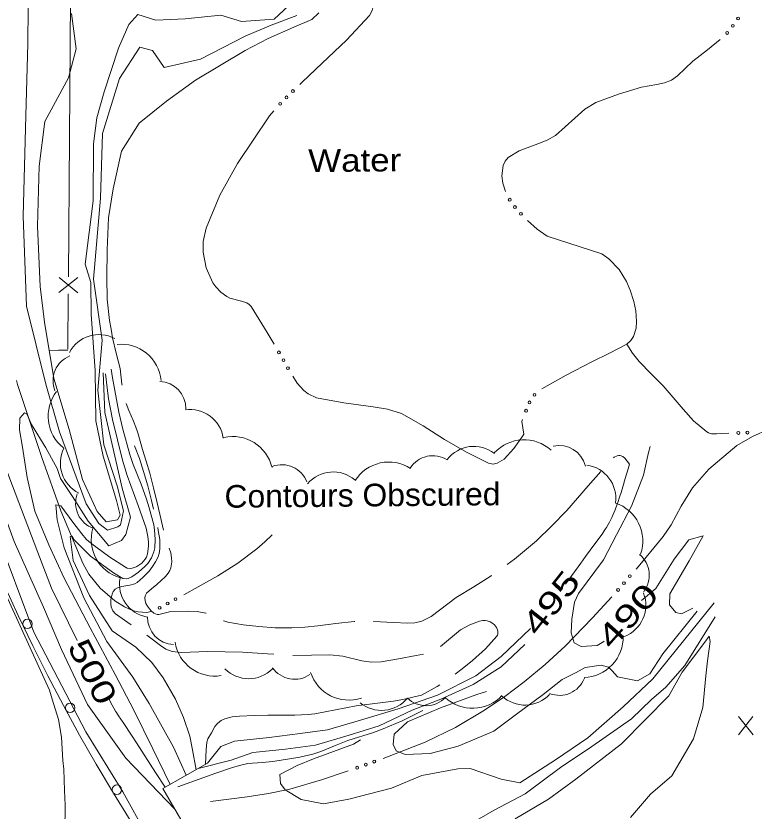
# Model space of a CAD drawing. Extents: x 2361284 to 2366480, y 6976556 to 6985346.
# Drawn here: x 2364639.3 to 2364795.6, y 6977059.8 to 6977228.2 of the extents above; entities that cross this region are included whole.
import ezdxf
from ezdxf.enums import TextEntityAlignment as Align

# ---------------------------------------------------------------- set-up
doc = ezdxf.new("R2010")
doc.units = 0
doc.header["$LTSCALE"] = 1.9
for name, color, linetype, lineweight in [('12', 7, 'Continuous', 13), ('13', 7, 'Continuous', 13), ('16', 7, 'Continuous', 13), ('17', 7, 'Continuous', 13), ('20', 7, 'Continuous', 13), ('21', 7, 'Continuous', 13), ('22', 7, 'Continuous', 13), ('3', 7, 'Continuous', 13), ('5', 7, 'Continuous', 13), ('8', 7, 'Continuous', 13), ('9', 7, 'Continuous', 13)]:
    doc.layers.add(name, color=color, linetype=linetype, lineweight=lineweight)

msp = doc.modelspace()

# ---------------------------------------------------------------- linework, layer by layer
at = {"layer": '12'}
for p, q in [((2364795.4, 6977075.934), (2364792.283, 6977079.785)), ((2364792.32, 6977075.905), (2364795.363, 6977079.814))]:
    msp.add_line(p, q, dxfattribs=at)
for points in [[(2364614.64, 6977237.352), (2364616.033, 6977224.354), (2364620.373, 6977208.494), (2364622.427, 6977197.633), (2364625.278, 6977178.56), (2364626.97, 6977168.895), (2364631.006, 6977149.383), (2364637.775, 6977130.705), (2364643.929, 6977114.553), (2364646.861, 6977106.961), (2364652.245, 6977095.911)], [(2364641.991, 6977237.392), (2364641.804, 6977222.329), (2364641.399, 6977207.044), (2364640.862, 6977185.747), (2364641.542, 6977166.724), (2364645.61, 6977150.162), (2364648.505, 6977140.068), (2364654.161, 6977124.852), (2364656.856, 6977120.703), (2364658.704, 6977119.294), (2364660.888, 6977119.944), (2364661.444, 6977120.4), (2364662.106, 6977123.367), (2364660.765, 6977128.644), (2364657.892, 6977137.347), (2364656.622, 6977148.926), (2364657.592, 6977159.475), (2364655.719, 6977172.439), (2364657.206, 6977189.574), (2364657.656, 6977203.249), (2364661.225, 6977214.943), (2364665.572, 6977221.565), (2364668.229, 6977220.86), (2364670.703, 6977217.273), (2364678.367, 6977218.986), (2364687.851, 6977223.887), (2364693.329, 6977226.239), (2364698.801, 6977228.281)], [(2364659.152, 6977163.7), (2364658.649, 6977168.186), (2364658.536, 6977172.775), (2364658.64, 6977178.657), (2364658.926, 6977185.379), (2364659.897, 6977191.579), (2364661.631, 6977199.536), (2364665.425, 6977205.492), (2364671.191, 6977210.138), (2364677.339, 6977214.586), (2364687.85, 6977220.826), (2364692.696, 6977223.383), (2364698.173, 6977225.805), (2364701.979, 6977227.441), (2364703.465, 6977228.815)], [(2364773.592, 6977136.987), (2364773.254, 6977135.734), (2364772.16, 6977130.883), (2364769.622, 6977124.379), (2364766.45, 6977118.258), (2364763.749, 6977113.012), (2364758.397, 6977105.861), (2364757.545, 6977104.043), (2364756.989, 6977100.447), (2364756.847, 6977097.526), (2364757.497, 6977095.412), (2364758.964, 6977094.656), (2364762.379, 6977094.81), (2364763.793, 6977095.682), (2364763.843, 6977095.742)], [(2364769.198, 6977133.235), (2364768.917, 6977132.227), (2364768.336, 6977130.217), (2364767.805, 6977128.44), (2364767.435, 6977127.261), (2364767.181, 6977126.477), (2364766.657, 6977124.911), (2364766.334, 6977124.011), (2364766.162, 6977123.564), (2364765.89, 6977122.899), (2364765.45, 6977121.915), (2364765.134, 6977121.271), (2364764.969, 6977120.952), (2364764.712, 6977120.479), (2364764.353, 6977119.859), (2364764.166, 6977119.553), (2364763.875, 6977119.102), (2364763.417, 6977118.439), (2364761.911, 6977116.388), (2364759.888, 6977113.671), (2364758.886, 6977112.306), (2364755.648, 6977107.835)], [(2364771.782, 6977104.388), (2364774.778, 6977106.937), (2364778.709, 6977113.104), (2364781.771, 6977117.204), (2364784.852, 6977118.073), (2364781.883, 6977112.785), (2364777.749, 6977105.745), (2364777.701, 6977103.454), (2364779.037, 6977101.827), (2364780.247, 6977101.559), (2364782.618, 6977102.731)], [(2364748.228, 6977098.404), (2364742.073, 6977092.505), (2364736.661, 6977088.443), (2364728.591, 6977084.327), (2364720.267, 6977081.457), (2364712.289, 6977079.041), (2364705.249, 6977076.983), (2364699.487, 6977076.188), (2364692.954, 6977075.326), (2364685.581, 6977074.546), (2364682.701, 6977073.439), (2364679.885, 6977069.893)], [(2364659.035, 6977083.405), (2364659.697, 6977082.173), (2364660.035, 6977081.561), (2364660.388, 6977080.957), (2364660.572, 6977080.66), (2364661.035, 6977079.937), (2364661.981, 6977078.505), (2364663.899, 6977075.661), (2364664.843, 6977074.229), (2364668.895, 6977067.969), (2364670.903, 6977064.827)]]:
    msp.add_lwpolyline(points, dxfattribs=at)
at = {"layer": '13'}
for points in [[(2364605.765, 6977240.807), (2364608.599, 6977222.543), (2364611.677, 6977205.001), (2364616.11, 6977186.882), (2364619.173, 6977172.851), (2364623.069, 6977156.367), (2364629.113, 6977137.043), (2364635.076, 6977118.949), (2364643.099, 6977097.694), (2364654.14, 6977076.557), (2364661.962, 6977063.832), (2364666.958, 6977054.798)], [(2364602.721, 6977232.848), (2364605.471, 6977219.203), (2364608.936, 6977200.825), (2364613.116, 6977183.023), (2364617.73, 6977164.736), (2364621.489, 6977151.062), (2364626.196, 6977136.735), (2364627.106, 6977132.464), (2364630.03, 6977122.652), (2364633.175, 6977114.891), (2364637.562, 6977104.742), (2364642.688, 6977093.59), (2364646.396, 6977085.345), (2364647.004, 6977083.441), (2364648.306, 6977079.133), (2364648.93, 6977075.418), (2364649.227, 6977070.481), (2364649.484, 6977068.674), (2364649.567, 6977064.114), (2364649.707, 6977061.026), (2364649.69, 6977055.454)], [(2364610.383, 6977231.71), (2364611.871, 6977219.334), (2364616.306, 6977200.945), (2364620.896, 6977180.838), (2364624.807, 6977162.893), (2364628.042, 6977149.775), (2364633.598, 6977131.426), (2364638.966, 6977116.866), (2364645.129, 6977102.974), (2364648.943, 6977094), (2364654.465, 6977082.372), (2364662.583, 6977071.008), (2364672.927, 6977060.206)], [(2364651.063, 6977228.687), (2364652.044, 6977221.186), (2364650.432, 6977215.07), (2364645.451, 6977205.833), (2364644.231, 6977196.361), (2364643.912, 6977183.656), (2364644.423, 6977170.851), (2364645.375, 6977163.319), (2364647.308, 6977151.398), (2364650.55, 6977140.577), (2364653.381, 6977130.024), (2364656.527, 6977123.224), (2364658.448, 6977121.031), (2364660.804, 6977121.474), (2364661.355, 6977122.419), (2364660.585, 6977125.543), (2364657.816, 6977134.906), (2364656.244, 6977142.451), (2364656.053, 6977153.031), (2364655.219, 6977165.003), (2364655.135, 6977171.733), (2364653.969, 6977175.572), (2364655.681, 6977189.029), (2364655.726, 6977201.11), (2364656.474, 6977206.617), (2364658.022, 6977212.092), (2364661.054, 6977221.312), (2364663.213, 6977226.387), (2364665.117, 6977228.451), (2364668.958, 6977227.237), (2364675.146, 6977227.546), (2364682.659, 6977228.317), (2364687.092, 6977226.969), (2364693.997, 6977227.515), (2364697.992, 6977231.213)], [(2364648.06, 6977132.343), (2364648.779, 6977130.22), (2364651.285, 6977126.424), (2364654.576, 6977121.135), (2364658.946, 6977115.956), (2364661.685, 6977117.062), (2364662.573, 6977118.33), (2364663.579, 6977121.99), (2364661.81, 6977128.134), (2364658.147, 6977144.2), (2364657.758, 6977152.587)], [(2364661.902, 6977109.044), (2364662.675, 6977108.956), (2364663.052, 6977109.045), (2364663.82, 6977109.393), (2364665.239, 6977110.355), (2364666.621, 6977111.555), (2364667.224, 6977112.208), (2364667.991, 6977113.372), (2364668.5, 6977114.662), (2364668.691, 6977115.529), (2364668.794, 6977117.28), (2364668.655, 6977119.336), (2364668.474, 6977120.357), (2364667.536, 6977124.02), (2364666.982, 6977125.824), (2364665.806, 6977128.995), (2364664.138, 6977133.182), (2364663.412, 6977135.319), (2364661.935, 6977140.656), (2364661.092, 6977144.245), (2364659.728, 6977151.496), (2364659.5, 6977153.354)], [(2364653.28, 6977118.512), (2364654.196, 6977117.363), (2364654.727, 6977116.856), (2364656.193, 6977115.71), (2364659.219, 6977113.558), (2364662.509, 6977111.4), (2364662.855, 6977111.247), (2364663.609, 6977111.168), (2364664.407, 6977111.349), (2364664.94, 6977111.587), (2364665.941, 6977112.272), (2364666.702, 6977113.096), (2364666.957, 6977113.543), (2364667.182, 6977114.274), (2364667.346, 6977115.875), (2364667.349, 6977116.686), (2364667.254, 6977117.896), (2364666.881, 6977119.661), (2364665.211, 6977124.463), (2364662.829, 6977130.835), (2364661.854, 6977134.084), (2364659.752, 6977142.724), (2364658.94, 6977147.098), (2364658.29, 6977152.372)], [(2364648.06, 6977132.343), (2364645.648, 6977136.7), (2364642.601, 6977141.612), (2364641.609, 6977143.932), (2364641.157, 6977144.128), (2364640.118, 6977142.978), (2364640.071, 6977140.537), (2364640.706, 6977136.853), (2364641.678, 6977130.392), (2364643.286, 6977123.278), (2364646.243, 6977116.175), (2364649.55, 6977109.076), (2364655.061, 6977098.588), (2364660.345, 6977088.728), (2364664.247, 6977081.145), (2364668.265, 6977072.981), (2364671.937, 6977065.407)], [(2364653.28, 6977118.512), (2364651.347, 6977120.964), (2364648.834, 6977124.411), (2364647.763, 6977124.611), (2364648.033, 6977121.482), (2364649.489, 6977115.516), (2364653.669, 6977104.945), (2364658.569, 6977095.671), (2364664.071, 6977088.103), (2364667.504, 6977082.536), (2364672.682, 6977073.304), (2364675.379, 6977067.35)], [(2364661.912, 6977109.034), (2364659.98, 6977110.225), (2364655.077, 6977113.729), (2364651.663, 6977117.207), (2364651.235, 6977118.003), (2364650.816, 6977117.889), (2364651.394, 6977112.814), (2364654.886, 6977105.407), (2364659.697, 6977097.942), (2364664.67, 6977094.509), (2364668.082, 6977091.212), (2364670.483, 6977087.964), (2364673.065, 6977083.499), (2364674.773, 6977079.555), (2364676.1, 6977075.636), (2364676.688, 6977072.752), (2364677.438, 6977068.51)], [(2364712.269, 6977074.83), (2364710.817, 6977073.976), (2364702.328, 6977070.866), (2364698.861, 6977069.403), (2364695.188, 6977067.548), (2364695.316, 6977065.639), (2364696.299, 6977064.259), (2364699.7, 6977062.201), (2364704.439, 6977061.276), (2364709.818, 6977062.307), (2364718.807, 6977064.633), (2364725.223, 6977067.274), (2364732.898, 6977068.707), (2364735.508, 6977068.772), (2364742.04, 6977066.504), (2364745.978, 6977065.751), (2364753.582, 6977070.634), (2364760.418, 6977075.258), (2364767.906, 6977081.84), (2364774.16, 6977087.81), (2364787.129, 6977103.864)], [(2364738.953, 6977085.125), (2364736.909, 6977084.446), (2364729.217, 6977081.612), (2364722.184, 6977078.655), (2364719.388, 6977076.048), (2364719.199, 6977073.856), (2364719.841, 6977072.542), (2364721.73, 6977071.761), (2364727.048, 6977071.991), (2364732.912, 6977073.546), (2364740.463, 6977076.718), (2364745.27, 6977080.285), (2364750.97, 6977084.489), (2364754.971, 6977087.628), (2364757.947, 6977089.086), (2364759.847, 6977090.144), (2364763.221, 6977090.706), (2364764.756, 6977090.231), (2364765.564, 6977089.438), (2364766.686, 6977088.169), (2364770.944, 6977087.369), (2364773.5, 6977088.824), (2364776.279, 6977093.1), (2364783.544, 6977102.13)], [(2364687.854, 6977037.367), (2364688.619, 6977039.995), (2364689.692, 6977043.974), (2364689.387, 6977049.741), (2364692.222, 6977051.268), (2364699.759, 6977052.84), (2364704.285, 6977053.273), (2364712.097, 6977054.017), (2364717.778, 6977054.001), (2364723.487, 6977053.166), (2364731.86, 6977054.985), (2364740.602, 6977059.99), (2364747.151, 6977063.392), (2364754.608, 6977068.973), (2364761.275, 6977073.426), (2364769.64, 6977079.327), (2364773.912, 6977083.407), (2364776.907, 6977086.006), (2364780.92, 6977090.583), (2364787.367, 6977100.906)], [(2364744.98, 6977058.151), (2364752.101, 6977062.299), (2364757.832, 6977066.494), (2364767.53, 6977074.045), (2364777.554, 6977084.172), (2364780.397, 6977089.209), (2364785.157, 6977095.555), (2364786.085, 6977096.824), (2364786.305, 6977095.676), (2364785.724, 6977091.6), (2364785.374, 6977088.427), (2364784.778, 6977081.711), (2364782.761, 6977075.07), (2364778.186, 6977067.227), (2364773.662, 6977063.354), (2364769.439, 6977058.444)], [(2364747.03, 6977095.022), (2364742.034, 6977090.305), (2364736.119, 6977086.598), (2364729.259, 6977083.463), (2364723.231, 6977081.135), (2364716.241, 6977077.858), (2364709.86, 6977075.847), (2364702.71, 6977073.719), (2364696.417, 6977072.889), (2364689.464, 6977072.153), (2364684.888, 6977070.58), (2364677.895, 6977068.764)], [(2364725.201, 6977084.294), (2364721.237, 6977083.431), (2364719.241, 6977083.078), (2364711.36, 6977082.093), (2364702.607, 6977080.399), (2364701.198, 6977080.245), (2364698.367, 6977080.1), (2364692.68, 6977080.093), (2364689.839, 6977080.018), (2364686.68, 6977079.9), (2364685.112, 6977079.714), (2364683.559, 6977079.299), (2364682.789, 6977078.971), (2364682.449, 6977078.772), (2364681.893, 6977078.265), (2364681.454, 6977077.654), (2364680.694, 6977076.31), (2364679.935, 6977075.038), (2364679.732, 6977074.351), (2364679.581, 6977072.782), (2364679.437, 6977069.639)], [(2364725.462, 6977081.057), (2364721.102, 6977078.885), (2364717.081, 6977077.159), (2364715.035, 6977076.386), (2364709.59, 6977074.694), (2364707.133, 6977073.744), (2364703.88, 6977072.397), (2364702.208, 6977071.835), (2364699.408, 6977071.163), (2364693.732, 6977070.255), (2364691.454, 6977070.047), (2364688.411, 6977069.814), (2364686.919, 6977069.52), (2364685.146, 6977068.994), (2364681.655, 6977067.79), (2364673.572, 6977064.893)]]:
    msp.add_lwpolyline(points, dxfattribs=at)
at = {"layer": '16'}
for centre, radius, start, end in [((2364656.897, 6977153.571), 7.104, 62.01906, 152.01906), ((2364661.577, 6977150.123), 8.52, 5.79336, 95.79336), ((2364652.84, 6977150.903), 5.677, 111.9455, 201.9455), ((2364669.592, 6977145.09), 5.677, 358.42238, 88.42238), ((2364654.646, 6977143.379), 8.52, 141.97896, 231.97896), ((2364676.191, 6977137.716), 7.104, 8.46456, 98.46456), ((2364685.23, 6977130.571), 8.52, 13.1156, 103.1156), ((2364746.897, 6977129.886), 8.52, 47.70109, 137.70109), ((2364655.816, 6977133.45), 7.104, 153.32519, 243.32519), ((2364736.264, 6977129.903), 7.104, 52.34633, 142.34633), ((2364754.361, 6977131.5), 5.677, 13.52892, 103.52892), ((2364727.57, 6977129.359), 5.677, 57.38166, 147.38166), ((2364695.607, 6977127.452), 5.677, 20.86407, 110.86407), ((2364718.284, 6977125.171), 8.52, 57.38166, 147.38166), ((2364759.213, 6977125.997), 7.104, 352.19757, 82.19757), ((2364706.48, 6977124.498), 7.104, 49.64967, 139.64967), ((2364657.628, 6977124.982), 5.677, 159.78548, 249.78548), ((2364763.515, 6977116.941), 8.52, 341.27338, 71.27338), ((2364663.773, 6977117.335), 8.52, 163.90506, 253.90506), ((2364767.739, 6977109.72), 5.677, 321.01805, 51.01805), ((2364668.338, 6977107.842), 7.104, 169.71162, 259.71162), ((2364765.578, 6977103.367), 7.104, 291.22327, 21.22327), ((2364672.857, 6977100.735), 5.677, 178.2575, 268.2575), ((2364681.418, 6977096.877), 8.52, 189.0329, 279.0329), ((2364759.365, 6977096.593), 8.52, 271.59205, 1.59205), ((2364688.585, 6977094.908), 7.104, 224.93296, 314.93296), ((2364698.322, 6977093.362), 5.677, 214.58265, 304.58265), ((2364709.78, 6977091.793), 8.52, 198.23706, 288.23706), ((2364754.384, 6977089.958), 5.677, 248.56958, 338.56958), ((2364716.701, 6977088.205), 7.104, 230.64969, 320.64969), ((2364726.161, 6977087.768), 5.677, 226.02548, 316.02548), ((2364735.997, 6977090.047), 8.52, 226.89039, 316.89039), ((2364747.077, 6977089.317), 7.104, 226.89039, 316.89039)]:
    msp.add_arc(centre, radius, start, end, dxfattribs=at)
at = {"layer": '17'}
msp.add_lwpolyline([(2364622.124, 6977145.318), (2364631.198, 6977120.752), (2364633.932, 6977114.158), (2364636.804, 6977107.665), (2364639.785, 6977101.213), (2364642.867, 6977094.762), (2364646.067, 6977088.412), (2364649.376, 6977082.133), (2364652.776, 6977075.854), (2364656.316, 6977069.679), (2364659.944, 6977063.583), (2364663.702, 6977057.498)], dxfattribs=at)
for centre in [(2364641.752, 6977099.417), (2364650.788, 6977081.636), (2364660.681, 6977064.304)]:
    msp.add_circle(centre, 1, dxfattribs=at)
at = {"layer": '20'}
for points in [[(2364664.435, 6977137.099), (2364665.481, 6977134.419), (2364666.347, 6977131.687), (2364667.216, 6977128.625), (2364668.045, 6977125.544), (2364668.473, 6977123.708)], [(2364669.32, 6977119.795), (2364669.445, 6977119.216), (2364669.754, 6977117.279), (2364669.812, 6977115.339), (2364669.652, 6977114.338), (2364669.399, 6977113.625), (2364668.869, 6977112.57), (2364668.218, 6977111.534), (2364667.498, 6977110.567), (2364666.279, 6977109.305), (2364664.98, 6977108.193), (2364664.473, 6977107.888), (2364663.436, 6977107.598), (2364661.758, 6977107.362), (2364660.99, 6977107.145), (2364660.333, 6977106.749), (2364659.918, 6977106.245), (2364659.654, 6977105.682), (2364659.404, 6977104.56), (2364659.403, 6977103.67), (2364659.509, 6977103.021), (2364659.857, 6977102.164), (2364660.423, 6977101.529), (2364663.685, 6977099.24)], [(2364729.193, 6977094.593), (2364733.459, 6977098.153), (2364735.439, 6977099.192), (2364737.471, 6977099.972), (2364738.16, 6977100.118), (2364738.69, 6977100.123), (2364739.101, 6977100.057), (2364739.713, 6977099.853), (2364740.296, 6977099.509), (2364740.609, 6977099.232), (2364741.054, 6977098.636), (2364741.279, 6977098.138), (2364741.363, 6977097.769), (2364741.347, 6977097.248), (2364741.27, 6977097.008), (2364741.132, 6977096.806), (2364738.697, 6977094.163), (2364735.96, 6977091.677), (2364733.817, 6977089.907), (2364732.329, 6977088.762)], [(2364667.006, 6977097.002), (2364667.61, 6977096.597), (2364669.897, 6977094.839), (2364671.075, 6977094.06), (2364672.399, 6977093.553), (2364674.292, 6977093.321), (2364679.96, 6977093.565), (2364683.611, 6977093.499), (2364687.261, 6977093.424), (2364692.605, 6977093.085), (2364693.926, 6977092.987)], [(2364697.919, 6977092.705), (2364697.949, 6977092.706), (2364701.869, 6977092.763), (2364705.777, 6977092.89), (2364708.501, 6977092.556), (2364712.57, 6977091.585), (2364714.603, 6977091.284), (2364716.622, 6977091.363), (2364720.336, 6977092.018), (2364724.051, 6977092.734), (2364725.608, 6977093.029)], [(2364729.03, 6977086.501), (2364728.474, 6977086.136), (2364725.181, 6977084.284)]]:
    msp.add_lwpolyline(points, dxfattribs=at)
at = {"layer": '21'}
for points in [[(2364708.72, 6977266.158), (2364708.335, 6977265.584), (2364708.032, 6977264.911), (2364707.724, 6977263.648), (2364707.665, 6977261.418), (2364708.317, 6977258.064), (2364709.208, 6977254.761), (2364711.379, 6977246.331), (2364713.529, 6977237.902), (2364714.886, 6977232.904), (2364715.03, 6977230.445), (2364714.751, 6977229.313), (2364714.151, 6977228.267), (2364709.27, 6977223.01), (2364704.126, 6977218.171), (2364699.895, 6977214.131), (2364699.39, 6977213.646)], [(2364742.937, 6977190.999), (2364742.39, 6977192.744), (2364742.185, 6977194.302), (2364742.444, 6977196.464), (2364742.876, 6977197.389), (2364743.519, 6977198.155), (2364745.825, 6977199.617), (2364749.822, 6977201.075), (2364751.785, 6977201.833), (2364753.565, 6977202.82), (2364757.66, 6977206.539), (2364759.762, 6977208.4), (2364762.118, 6977209.832), (2364766.902, 6977211.609), (2364771.789, 6977213.064), (2364775.013, 6977213.635), (2364776.61, 6977213.97), (2364778.114, 6977214.594), (2364779.356, 6977215.486), (2364782.656, 6977218.608), (2364785.734, 6977220.977), (2364788.443, 6977223.173)], [(2364693.912, 6977208.043), (2364693.021, 6977207.035), (2364686.217, 6977196.94), (2364682.451, 6977190.184), (2364679.578, 6977183.196), (2364678.974, 6977180.39), (2364678.945, 6977178.17), (2364679.577, 6977174.826), (2364680.987, 6977171.659), (2364681.616, 6977170.775), (2364682.716, 6977169.675), (2364683.975, 6977168.727), (2364684.598, 6977168.393), (2364687.085, 6977167.767), (2364688.228, 6977167.378), (2364688.721, 6977167.062), (2364689.115, 6977166.625), (2364692.508, 6977161.137), (2364693.982, 6977158.631)], [(2364750.635, 6977149.19), (2364755.828, 6977152.11), (2364761.23, 6977154.921), (2364764.954, 6977156.716), (2364768.666, 6977158.681), (2364769.529, 6977159.429), (2364770.071, 6977160.264), (2364770.604, 6977162.02), (2364770.73, 6977163.471), (2364770.559, 6977165.689), (2364770.14, 6977167.706), (2364769.357, 6977170.119), (2364768.57, 6977171.902), (2364767.006, 6977174.437), (2364764.864, 6977176.737), (2364763.353, 6977177.802), (2364751.798, 6977181.513), (2364749.704, 6977182.993), (2364747.656, 6977184.822)], [(2364768.666, 6977158.681), (2364769.864, 6977156.742), (2364771.251, 6977154.956), (2364773.796, 6977152.38), (2364776.38, 6977149.855), (2364780.567, 6977144.914), (2364782.801, 6977142.435), (2364785.563, 6977140.101), (2364785.935, 6977139.884), (2364786.597, 6977139.681), (2364787.618, 6977139.65), (2364788.637, 6977139.72), (2364790.266, 6977139.785)], [(2364639.412, 6977150.973), (2364639.64, 6977150.135), (2364644.798, 6977134.632), (2364648.834, 6977123.351), (2364653.49, 6977112.244), (2364654.713, 6977109.975), (2364657.121, 6977106.978), (2364660.257, 6977104.318), (2364662.329, 6977103.017), (2364663.976, 6977102.283), (2364665.219, 6977101.935), (2364667.051, 6977101.822), (2364667.878, 6977102.06)], [(2364697.906, 6977151.849), (2364698.851, 6977150.398), (2364700.256, 6977148.821), (2364701.173, 6977148.11), (2364702.951, 6977147.307), (2364708.77, 6977146.262), (2364714.948, 6977145.411), (2364718.003, 6977144.92), (2364720.943, 6977143.957), (2364725.539, 6977141.34), (2364730.016, 6977138.483), (2364734.681, 6977135.787), (2364739.353, 6977133.461), (2364740.365, 6977133.261), (2364741.224, 6977133.419), (2364742.686, 6977134.303), (2364744.755, 6977136.563), (2364746.64, 6977139.211), (2364746.816, 6977139.592), (2364746.43, 6977142.309), (2364746.577, 6977142.69)], [(2364770.619, 6977111.017), (2364771.756, 6977112.338), (2364776.333, 6977117.942), (2364778.01, 6977120.388), (2364780.153, 6977124.32), (2364782.556, 6977128.203), (2364785.988, 6977132.194), (2364791.951, 6977137.181), (2364795.253, 6977139.133), (2364798.728, 6977140.666)], [(2364674.855, 6977105.597), (2364677.869, 6977107.255), (2364682.048, 6977109.585), (2364686.302, 6977112.306), (2364690.343, 6977115.344), (2364692.01, 6977116.76), (2364693.585, 6977118.265)], [(2364717.077, 6977070.916), (2364718.332, 6977071.368), (2364725.985, 6977074.38), (2364732.406, 6977077.472), (2364738.541, 6977081.121), (2364742.814, 6977084.032), (2364746.935, 6977087.161), (2364751.38, 6977090.814), (2364755.623, 6977094.694), (2364761.416, 6977100.689), (2364765.445, 6977105.128)], [(2364680.492, 6977061.798), (2364684.368, 6977062.265), (2364688.242, 6977062.812), (2364692.796, 6977063.515), (2364697.307, 6977064.438), (2364704, 6977066.372), (2364709.681, 6977068.306)]]:
    msp.add_lwpolyline(points, dxfattribs=at)
for centre in [(2364792.211, 6977227.625), (2364791.102, 6977226.058), (2364789.894, 6977224.566), (2364697.962, 6977212.253), (2364695.244, 6977209.543), (2364696.584, 6977210.916), (2364743.863, 6977189.244), (2364744.971, 6977187.687), (2364746.238, 6977186.245), (2364694.994, 6977156.912), (2364695.961, 6977155.253), (2364696.907, 6977153.583), (2364749.115, 6977147.92), (2364748.061, 6977146.319), (2364747.313, 6977144.554), (2364792.264, 6977139.856), (2364794.182, 6977139.928), (2364769.307, 6977109.507), (2364768.053, 6977108.053), (2364766.793, 6977106.605), (2364671.425, 6977103.718), (2364673.111, 6977104.635), (2364669.726, 6977102.823), (2364715.191, 6977070.25), (2364711.573, 6977068.964), (2364713.382, 6977069.607)]:
    msp.add_circle(centre, 0.3, dxfattribs=at)
at = {"layer": '22'}
for points in [[(2364659.152, 6977163.7), (2364659.44, 6977161.853), (2364659.777, 6977160.016), (2364660.558, 6977156.763), (2364661.379, 6977153.532), (2364661.75, 6977150.205), (2364661.773, 6977149.975)], [(2364662.65, 6977146.093), (2364663.244, 6977144.619), (2364664.205, 6977142.317), (2364664.687, 6977141.092), (2364665.139, 6977139.856), (2364665.636, 6977138.09), (2364666.113, 6977136.315), (2364666.896, 6977133.842), (2364667.66, 6977131.359), (2364668.47, 6977128.227), (2364669.22, 6977125.075), (2364669.773, 6977122.63), (2364670.316, 6977120.184), (2364670.585, 6977119.297)], [(2364765.854, 6977134.613), (2364765.993, 6977134.724), (2364766.64, 6977135.031), (2364766.96, 6977135.094), (2364767.25, 6977135.076), (2364767.802, 6977134.832), (2364768.205, 6977134.515), (2364768.751, 6977133.901), (2364769.218, 6977133.215)], [(2364743.328, 6977112.008), (2364744.868, 6977113.123), (2364749.511, 6977117.037), (2364752.781, 6977120.188), (2364755.95, 6977123.439), (2364760.5, 6977128.662), (2364763.131, 6977131.697)], [(2364671.771, 6977115.478), (2364672.08, 6977114.491), (2364672.281, 6977113.403), (2364672.319, 6977112.553), (2364672.111, 6977111.301), (2364671.876, 6977110.699), (2364671.532, 6977110.135), (2364670.958, 6977109.45), (2364669.124, 6977107.752), (2364668.043, 6977106.842), (2364666.982, 6977105.912), (2364666.784, 6977105.64), (2364666.667, 6977105.369), (2364666.602, 6977104.828), (2364666.646, 6977104.399), (2364666.842, 6977103.75), (2364667.158, 6977103.173), (2364667.593, 6977102.577), (2364667.947, 6977102.171), (2364668.542, 6977101.676), (2364668.864, 6977101.509), (2364669.225, 6977101.413), (2364669.585, 6977101.396), (2364672.109, 6977102.07), (2364675.828, 6977102.116), (2364677.679, 6977102.003), (2364679.522, 6977101.701), (2364679.593, 6977101.681)], [(2364715.051, 6977099.919), (2364715.081, 6977099.919), (2364719.283, 6977099.709), (2364722.266, 6977099.567), (2364723.745, 6977099.641), (2364725.232, 6977099.985), (2364727.262, 6977101.005), (2364732.513, 6977105.035), (2364736.242, 6977107.27), (2364739.95, 6977109.566), (2364740.089, 6977109.667)], [(2364683.248, 6977100.075), (2364683.298, 6977100.056), (2364684.201, 6977099.794), (2364687.446, 6977099.226), (2364690.72, 6977098.857), (2364694.223, 6977098.58), (2364697.723, 6977098.544), (2364700.492, 6977098.75), (2364703.25, 6977099.026), (2364707.064, 6977099.513), (2364710.891, 6977099.939), (2364711.051, 6977099.941)]]:
    msp.add_lwpolyline(points, dxfattribs=at)
at = {"layer": '3'}
for radius in [425.705, 426.665]:
    msp.add_arc((2365003.154, 6977274.355), radius, 191.92895, 221.22682, dxfattribs=at)
at = {"layer": '5'}
msp.add_lwpolyline([(2364650.299, 6977157.387), (2364648.309, 6977157.357), (2364646.309, 6977157.328)], dxfattribs=at)
at = {"layer": '8'}
msp.add_lwpolyline([(2364699.258, 6977034.045), (2364685.859, 6977037.948), (2364670.405, 6977064.542), (2364679.885, 6977069.893)], dxfattribs=at)
at = {"layer": '9'}
for p, q in [((2364650.882, 6977232.945), (2364650.413, 6977172.948)), ((2364648.424, 6977169.589), (2364652.445, 6977172.758)), ((2364648.444, 6977172.79), (2364652.425, 6977169.557)), ((2364650.387, 6977169.348), (2364650.299, 6977157.586))]:
    msp.add_line(p, q, dxfattribs=at)

# ---------------------------------------------------------------- texts
at = {"layer": '12', "width": 1.05}
msp.add_text('Contours Obscured', height=4.799, rotation=0.545, dxfattribs=at).set_placement((2364683.491, 6977124.001))
at = {"layer": '12'}
for s, height, rotation, width, p in [(' 495 ', 4.8, 51.638, 1.4, (2364754.47, 6977102.423)), (' 490 ', 4.8, 48.518, 1.45, (2364770.625, 6977099.55)), (' 500 ', 4.799, 297.11, 1.35, (2364653.402, 6977088.205))]:
    msp.add_text(s, height=height, rotation=rotation, dxfattribs=dict(at, width=width)).set_placement(p, align=Align.CENTER)
at = {"layer": '21', "width": 1.15}
msp.add_text('Water', height=4.799, rotation=0.545, dxfattribs=at).set_placement((2364701.226, 6977195.092))

doc.saveas('drawing.dxf')
